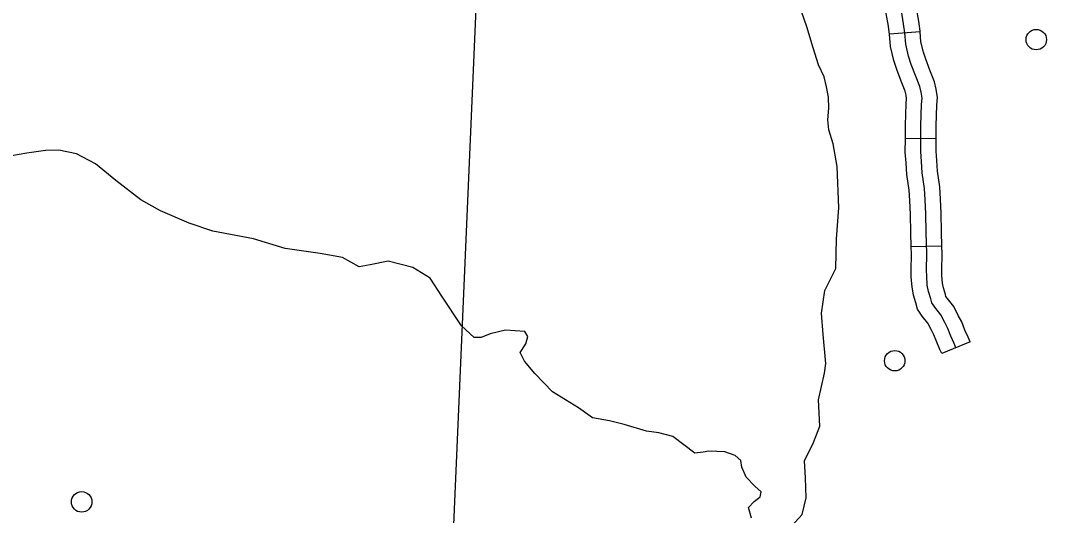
# Model space of a CAD drawing. Extents: x 653372 to 905732, y 627442 to 787275.
# Drawn here: x 714058 to 719071, y 757645 to 760061 of the extents above; entities that cross this region are included whole.
import ezdxf

# ---------------------------------------------------------------- set-up
doc = ezdxf.new("R2010")
doc.units = 0
for name, color, linetype in [('32', 7, 'Continuous'), ('35', 7, 'Continuous'), ('5', 7, 'Continuous'), ('56', 7, 'Continuous')]:
    doc.layers.add(name, color=color, linetype=linetype)

msp = doc.modelspace()

# ---------------------------------------------------------------- linework, layer by layer
at = {"layer": '32'}
for p, q in [((718453.9, 760005.2), (718304.3, 759994.8)), ((718531.6, 759484), (718381.6, 759485.6)), ((718559.4, 758959.8), (718409.5, 758956.4)), ((718697, 758493), (718558.6, 758435.1))]:
    msp.add_line(p, q, dxfattribs=at)
for points in [[(718304.4, 759992.9), (718298.1, 760033.5), (718288.1, 760095.5), (718281.4, 760137.5), (718266.3, 760191.7), (718243.9, 760288.8), (718228.9, 760379), (718215.1, 760447.2), (718218, 760484.1), (718223.1, 760527.5)], [(718453.9, 760005.2), (718453.6, 760009.6), (718446.3, 760056.9), (718436.2, 760119.3), (718428.2, 760169.5), (718411.7, 760228.8), (718391.1, 760318), (718376.4, 760406.2), (718366.3, 760456.3), (718367.3, 760469.3), (718372.1, 760509.9)], [(718627.8, 758464), (718619.1, 758484.9), (718603.2, 758519.8), (718588.1, 758558.4), (718573.4, 758586.5), (718553.9, 758624.6), (718524.4, 758661.7), (718510, 758683.4), (718505, 758702.9), (718494.2, 758737.6), (718488.2, 758769.7), (718485.2, 758812.3), (718484.2, 758843), (718485.3, 758921.5), (718482.9, 759027.8), (718480.6, 759117.3), (718477.6, 759185.5), (718474.3, 759240.8), (718463.5, 759318), (718459.5, 759372.5), (718455.9, 759420.8), (718457.3, 759548.9), (718460.3, 759650.8), (718462.5, 759682), (718458.4, 759710.9), (718451.1, 759739.2), (718430.8, 759792.3), (718410, 759846.5), (718396.8, 759886.3), (718382.9, 759944.9), (718379, 760001.3), (718372.2, 760045.2), (718362.2, 760107.4)], [(718381.6, 759485.6), (718382.3, 759550.4), (718385.4, 759654.5), (718387.2, 759679.3), (718384.7, 759696.2), (718379.5, 759716.5), (718360.8, 759765.5), (718339.3, 759821.3), (718324.6, 759865.8), (718308.5, 759933.6), (718304.3, 759994.8)], [(718531.6, 759484), (718532.3, 759547.3), (718535.3, 759647), (718537.9, 759684.7), (718532.1, 759725.5), (718522.7, 759762), (718500.9, 759819.2), (718480.6, 759871.8), (718469, 759906.8), (718457.3, 759956.2), (718453.9, 760005.2)], [(718409.5, 758956.4), (718407.9, 759026), (718405.6, 759114.7), (718402.7, 759181.6), (718399.6, 759233.3), (718388.8, 759310.1), (718384.7, 759367), (718380.9, 759418.4), (718381.6, 759485.6)], [(718559.4, 758959.8), (718557.9, 759029.6), (718555.5, 759119.9), (718552.5, 759189.4), (718549, 759248.3), (718538.1, 759325.9), (718534.3, 759378), (718531, 759423.1), (718531.6, 759484)], [(718558.6, 758435.1), (718550.3, 758454.9), (718534.1, 758490.6), (718519.8, 758527.2), (718506.8, 758552), (718490.5, 758583.8), (718463.6, 758617.6), (718440.5, 758652.5), (718432.8, 758682.4), (718421.2, 758719.6), (718413.7, 758760.2), (718410.2, 758808.4), (718409.2, 758842.3), (718410.3, 758921.1), (718409.5, 758956.4)], [(718697, 758493), (718687.8, 758514.9), (718672.4, 758549), (718656.5, 758589.6), (718639.9, 758621), (718617.3, 758665.4), (718585.1, 758705.8), (718579.5, 758714.3), (718577.1, 758723.5), (718567.1, 758755.7), (718562.8, 758779.2), (718560.1, 758816.2), (718559.2, 758843.6), (718560.3, 758921.8), (718559.4, 758959.8)]]:
    msp.add_lwpolyline(points, dxfattribs=at)
at = {"layer": '35'}
for points in [[(717824.1, 757592.7), (717876.7, 757649.9), (717896.8, 757731.5), (717893.8, 757829.4), (717888.5, 757911.8), (717932.2, 758000.5), (717964, 758081.7), (717956.1, 758209.2), (717985.5, 758339.4), (717992.7, 758386.2), (717979.4, 758528), (717970.8, 758632), (717987.8, 758743.1), (718041.9, 758851), (718044.3, 758995.8), (718056.6, 759146.1), (718048.7, 759348.6), (718027.9, 759459.5), (718006.8, 759527.9), (718003, 759575.8), (718007.7, 759633.4), (718006.3, 759686.1), (717996.1, 759737.3), (717984.9, 759786.7), (717956.3, 759845.3), (717931.4, 759928.3), (717899.3, 760029.8), (717874.1, 760104.9)], [(714882.6, 759071.4), (714741.9, 759131.5), (714645.6, 759185.6), (714523.2, 759279.3), (714423.9, 759360.6), (714331.5, 759410.3), (714245.9, 759428.6), (714179.3, 759426.7), (714089, 759413.7), (714014.2, 759400.3), (713867, 759318.6), (713790.3, 759242.6), (713654.4, 759144.9), (713553.6, 759046.2), (713500, 758957.8), (713477.1, 758844.9), (713480.7, 758703.9)], [(717628.9, 757632.3), (717614.8, 757683.6), (717643.1, 757714), (717671.2, 757736.7), (717675.8, 757760), (717645.3, 757788.3), (717603.6, 757832.7), (717581.6, 757880.3), (717577.4, 757913.4), (717548.8, 757937.8), (717498.5, 757954.9), (717420.3, 757959.2), (717392.8, 757954.2), (717352.8, 757949.8), (717245.7, 758031.3), (717175.8, 758049), (717116.1, 758056.4), (717007.5, 758089.1), (716934.9, 758107.2), (716853.1, 758121.4), (716784.2, 758170.4), (716657.4, 758248.6), (716570.1, 758337.3), (716521, 758397.5), (716498.8, 758441.2), (716527.5, 758483.4), (716536.4, 758518.4), (716521.4, 758542.3), (716427.7, 758549.1), (716352.9, 758531.7), (716309.3, 758513.5), (716274.1, 758514.5), (716213.2, 758571.2), (716115.7, 758715), (716059.7, 758802.8), (715974, 758855.1), (715853.6, 758886.2), (715767, 758869.2), (715711.9, 758859.1), (715631.1, 758904.6), (715522.1, 758923.5), (715350.7, 758948.2), (715195.6, 758995.9), (714997.2, 759033.2), (714882.6, 759071.4)]]:
    msp.add_lwpolyline(points, dxfattribs=at)
at = {"layer": '5'}
msp.add_lwpolyline([(716320, 760986.6), (716154.7, 757186)], dxfattribs=at)
at = {"layer": '56'}
for centre in [(719020.6, 759967.7), (718329.3, 758400.3), (714356.6, 757711.3)]:
    msp.add_circle(centre, 50, dxfattribs=at)

doc.saveas('drawing.dxf')
